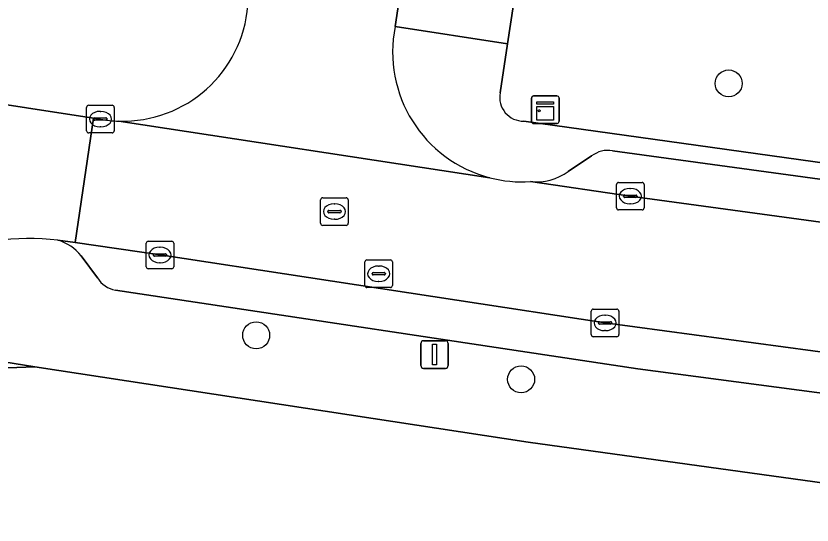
# Model space of a CAD drawing. Extents: x 161483 to 162250, y 379484 to 380833.
# Drawn here: x 162099.84 to 162128.71, y 380505.69 to 380524.14 of the extents above; entities that cross this region are included whole.
import ezdxf

# ---------------------------------------------------------------- set-up
doc = ezdxf.new("R2010")
doc.units = 0
for name, color, linetype in [('IMGEO_Boom', 7, 'Continuous'), ('IMGEO_Erf', 7, 'Continuous'), ('IMGEO_Groenvoorziening', 7, 'Continuous'), ('IMGEO_Kast', 7, 'Continuous'), ('IMGEO_Kolk', 7, 'Continuous'), ('IMGEO_Lichtmast', 7, 'Continuous'), ('IMGEO_Parkeervlak_open', 7, 'Continuous'), ('IMGEO_Rijbaan_lokaal_open', 7, 'Continuous'), ('IMGEO_Rioolput', 7, 'Continuous'), ('IMGEO_Voetpad_open', 7, 'Continuous')]:
    doc.layers.add(name, color=color, linetype=linetype)

msp = doc.modelspace()

# ---------------------------------------------------------------- linework, layer by layer
at = {"layer": 'IMGEO_Boom'}
for centre in [(162125.687, 380521.694), (162108.549, 380512.567), (162118.16, 380510.967)]:
    msp.add_circle(centre, 0.489, dxfattribs=at)
at = {"layer": 'IMGEO_Erf'}
msp.add_lwpolyline([(162168.03, 380499.111), (162167.453, 380500), (162165.862, 380502.378), (162156.14, 380503.627), (162144.782, 380505.117), (162130.733, 380506.991), (162118.411, 380508.688), (162100.515, 380511.428), (162098.546, 380511.345)], dxfattribs=at)
at = {"layer": 'IMGEO_Groenvoorziening'}
for points in [[(162164.208, 380529.798), (162164.318, 380530.68), (162164.549, 380532.541), (162164.659, 380533.422), (162164.888, 380535.264), (162164.998, 380536.145), (162165.275, 380538.37), (162165.166, 380538.388), (162136.489, 380542.998), (162135.924, 380538.962), (162135.493, 380535.894), (162137.203, 380535.639), (162149.365, 380533.826), (162148.178, 380524.899), (162134.092, 380527), (162127.547, 380527.948), (162126.557, 380528.091), (162118.593, 380529.245), (162117.665, 380523.128), (162117.395, 380521.351)], [(162118.259, 380520.326), (162140.342, 380517.24), (162156.577, 380515.157), (162159.593, 380514.786), (162159.696, 380515.646), (162160.793, 380524.803), (162163.546, 380524.481), (162163.635, 380525.195), (162163.88, 380527.024), (162163.991, 380527.966), (162164.208, 380529.798)]]:
    msp.add_lwpolyline(points, dxfattribs=at)
msp.add_arc((162118.248, 380521.193), 0.867, 169.5294, 270.7274, dxfattribs=at)
at = {"layer": 'IMGEO_Kast'}
for p, q in [((162118.611, 380521.241), (162119.452, 380521.241)), ((162119.452, 380521.241), (162118.611, 380521.241)), ((162119.536, 380521.166), (162119.536, 380520.325)), ((162119.536, 380520.325), (162119.536, 380521.166)), ((162118.536, 380520.316), (162118.536, 380521.157)), ((162118.536, 380521.157), (162118.536, 380520.316)), ((162119.461, 380520.241), (162118.62, 380520.241)), ((162118.62, 380520.241), (162119.461, 380520.241))]:
    msp.add_line(p, q, dxfattribs=at)
for points in [[(162118.731, 380521.031), (162119.331, 380521.031), (162119.331, 380520.946), (162118.731, 380520.946), (162118.731, 380521.031)], [(162118.731, 380520.856), (162119.331, 380520.856), (162119.331, 380520.367), (162118.731, 380520.367), (162118.731, 380520.856)]]:
    msp.add_lwpolyline(points, dxfattribs=at)
msp.add_circle((162118.815, 380520.705), 0.0377, dxfattribs=at)
for centre, start, end in [((162118.614, 380521.163), 92.4484, 184.2845), ((162118.614, 380521.163), 92.4484, 184.2845), ((162119.458, 380521.163), 2.4484, 94.2845), ((162119.458, 380521.163), 2.4484, 94.2845), ((162118.614, 380520.319), 182.4484, 274.2845), ((162118.614, 380520.319), 182.4484, 274.2845), ((162119.458, 380520.319), 272.4484, 4.2845), ((162119.458, 380520.319), 272.4484, 4.2845)]:
    msp.add_arc(centre, 0.0779, start, end, dxfattribs=at)
at = {"layer": 'IMGEO_Kolk'}
for p, q in [((162102.474, 380520.901), (162103.326, 380520.901)), ((162102.399, 380519.975), (162102.399, 380520.827)), ((162102.887, 380520.681), (162102.912, 380520.681)), ((162103.4, 380520.827), (162103.4, 380519.975)), ((162102.658, 380520.395), (162102.658, 380520.407)), ((162103.096, 380520.358), (162102.698, 380520.358)), ((162102.701, 380520.444), (162103.099, 380520.444)), ((162103.142, 380520.407), (162103.142, 380520.395)), ((162102.91, 380520.121), (162102.885, 380520.121)), ((162103.326, 380519.901), (162102.474, 380519.901)), ((162121.62, 380517.181), (162121.62, 380518.033)), ((162121.695, 380518.107), (162122.547, 380518.107)), ((162122.621, 380518.033), (162122.621, 380517.181)), ((162122.108, 380517.887), (162122.133, 380517.887)), ((162121.879, 380517.601), (162121.879, 380517.613)), ((162122.317, 380517.564), (162121.919, 380517.564)), ((162121.922, 380517.65), (162122.32, 380517.65)), ((162122.363, 380517.613), (162122.363, 380517.601)), ((162122.131, 380517.327), (162122.106, 380517.327)), ((162122.547, 380517.107), (162121.695, 380517.107)), ((162104.635, 380515.975), (162105.487, 380515.975)), ((162104.56, 380515.049), (162104.56, 380515.901)), ((162105.048, 380515.755), (162105.073, 380515.755)), ((162105.561, 380515.901), (162105.561, 380515.049)), ((162104.819, 380515.469), (162104.819, 380515.481)), ((162105.257, 380515.432), (162104.859, 380515.432)), ((162104.862, 380515.518), (162105.26, 380515.518)), ((162105.303, 380515.481), (162105.303, 380515.469)), ((162105.071, 380515.195), (162105.046, 380515.195)), ((162105.487, 380514.975), (162104.635, 380514.975)), ((162120.704, 380512.588), (162120.704, 380513.44)), ((162120.779, 380513.514), (162121.631, 380513.514)), ((162121.705, 380513.44), (162121.705, 380512.588)), ((162121.192, 380513.294), (162121.217, 380513.294)), ((162120.963, 380513.008), (162120.963, 380513.02)), ((162121.401, 380512.971), (162121.003, 380512.971)), ((162121.006, 380513.057), (162121.404, 380513.057)), ((162121.447, 380513.02), (162121.447, 380513.008)), ((162121.631, 380512.514), (162120.779, 380512.514)), ((162121.215, 380512.734), (162121.19, 380512.734))]:
    msp.add_line(p, q, dxfattribs=at)
for points in [[(162102.474, 380520.901), (162103.326, 380520.901)], [(162102.399, 380519.975), (162102.399, 380520.827)], [(162103.4, 380520.827), (162103.4, 380519.975)], [(162103.326, 380519.901), (162102.474, 380519.901)], [(162121.62, 380517.181), (162121.62, 380518.033)], [(162121.695, 380518.107), (162122.547, 380518.107)], [(162122.621, 380518.033), (162122.621, 380517.181)], [(162122.547, 380517.107), (162121.695, 380517.107)], [(162104.635, 380515.975), (162105.487, 380515.975)], [(162104.56, 380515.049), (162104.56, 380515.901)], [(162105.561, 380515.901), (162105.561, 380515.049)], [(162105.487, 380514.975), (162104.635, 380514.975)], [(162120.704, 380512.588), (162120.704, 380513.44)], [(162120.779, 380513.514), (162121.631, 380513.514)], [(162121.705, 380513.44), (162121.705, 380512.588)], [(162121.631, 380512.514), (162120.779, 380512.514)]]:
    msp.add_lwpolyline(points, dxfattribs=at)
for centre, radius, start, end in [((162102.476, 380520.825), 0.0765, 91.552, 178.448), ((162102.476, 380520.825), 0.0765, 91.552, 178.448), ((162103.324, 380520.825), 0.0765, 1.552, 88.448), ((162103.324, 380520.825), 0.0765, 1.552, 88.448), ((162102.698, 380520.404), 0.0403, 85.8775, 175.7526), ((162102.695, 380520.394), 0.0366, 178.938, 274.7102), ((162103.099, 380520.401), 0.043, 264.8664, 352.4533), ((162103.103, 380520.406), 0.0386, 1.7309, 96.639), ((162102.476, 380519.977), 0.0765, 181.552, 268.448), ((162102.476, 380519.977), 0.0765, 181.552, 268.448), ((162103.324, 380519.977), 0.0765, 271.552, 358.448), ((162103.324, 380519.977), 0.0765, 271.552, 358.448), ((162121.697, 380518.031), 0.0765, 91.552, 178.448), ((162121.697, 380518.031), 0.0765, 91.552, 178.448), ((162122.545, 380518.031), 0.0765, 1.552, 88.448), ((162122.545, 380518.031), 0.0765, 1.552, 88.448), ((162121.919, 380517.61), 0.0403, 85.8775, 175.7526), ((162121.916, 380517.6), 0.0366, 178.938, 274.7102), ((162122.32, 380517.607), 0.043, 264.8664, 352.4533), ((162122.324, 380517.612), 0.0386, 1.7309, 96.639), ((162121.697, 380517.183), 0.0765, 181.552, 268.448), ((162121.697, 380517.183), 0.0765, 181.552, 268.448), ((162122.545, 380517.183), 0.0765, 271.552, 358.448), ((162122.545, 380517.183), 0.0765, 271.552, 358.448), ((162104.637, 380515.899), 0.0765, 91.552, 178.448), ((162104.637, 380515.899), 0.0765, 91.552, 178.448), ((162105.485, 380515.899), 0.0765, 1.552, 88.448), ((162105.485, 380515.899), 0.0765, 1.552, 88.448), ((162104.859, 380515.478), 0.0403, 85.8775, 175.7526), ((162104.856, 380515.468), 0.0366, 178.938, 274.7102), ((162105.26, 380515.475), 0.043, 264.8664, 352.4533), ((162105.264, 380515.48), 0.0386, 1.7309, 96.639), ((162104.637, 380515.051), 0.0765, 181.552, 268.448), ((162104.637, 380515.051), 0.0765, 181.552, 268.448), ((162105.485, 380515.051), 0.0765, 271.552, 358.448), ((162105.485, 380515.051), 0.0765, 271.552, 358.448), ((162120.781, 380513.438), 0.0765, 91.552, 178.448), ((162120.781, 380513.438), 0.0765, 91.552, 178.448), ((162121.629, 380513.438), 0.0765, 1.552, 88.448), ((162121.629, 380513.438), 0.0765, 1.552, 88.448), ((162121.003, 380513.017), 0.0403, 85.8775, 175.7526), ((162121, 380513.007), 0.0366, 178.938, 274.7102), ((162121.404, 380513.014), 0.043, 264.8664, 352.4533), ((162121.408, 380513.019), 0.0386, 1.7309, 96.639), ((162120.781, 380512.59), 0.0765, 181.552, 268.448), ((162120.781, 380512.59), 0.0765, 181.552, 268.448), ((162121.629, 380512.59), 0.0765, 271.552, 358.448), ((162121.629, 380512.59), 0.0765, 271.552, 358.448)]:
    msp.add_arc(centre, radius, start, end, dxfattribs=at)
for centre, major_axis, ratio, start_param, end_param in [((162102.886, 380520.401), (-0.387, 0.002), 0.722429, 4.712389, 7.853982), ((162102.911, 380520.401), (-0.39, 0.002), 0.717154, 1.570796, 4.712389), ((162122.107, 380517.607), (-0.387, 0.002), 0.722429, 4.712389, 7.853982), ((162122.132, 380517.607), (-0.39, 0.002), 0.717154, 1.570796, 4.712389), ((162105.047, 380515.475), (-0.387, 0.002), 0.722429, 4.712389, 7.853982), ((162105.072, 380515.475), (-0.39, 0.002), 0.717154, 1.570796, 4.712389), ((162121.191, 380513.014), (-0.387, 0.002), 0.722429, 4.712389, 7.853982), ((162121.216, 380513.014), (-0.39, 0.002), 0.717154, 1.570796, 4.712389)]:
    msp.add_ellipse(centre, major_axis=major_axis, ratio=ratio, start_param=start_param, end_param=end_param, dxfattribs=at)
at = {"layer": 'IMGEO_Lichtmast'}
for p, q in [((162114.523, 380511.467), (162114.523, 380512.267)), ((162114.523, 380512.267), (162114.523, 380511.467)), ((162114.623, 380512.367), (162115.413, 380512.367)), ((162115.413, 380512.367), (162114.623, 380512.367)), ((162115.513, 380512.267), (162115.513, 380511.467)), ((162115.513, 380511.467), (162115.513, 380512.267)), ((162115.413, 380511.367), (162114.623, 380511.367)), ((162114.623, 380511.367), (162115.413, 380511.367))]:
    msp.add_line(p, q, dxfattribs=at)
msp.add_lwpolyline([(162114.943, 380512.242), (162115.093, 380512.242), (162115.093, 380511.492), (162114.943, 380511.492), (162114.943, 380512.242)], dxfattribs=at)
for centre, start, end in [((162114.623, 380512.267), 90, 180), ((162114.623, 380512.267), 90, 180), ((162115.413, 380512.267), 0, 90), ((162115.413, 380512.267), 360, 90), ((162114.623, 380511.467), 180, 270), ((162114.623, 380511.467), 180, 270), ((162115.413, 380511.467), 270, 0), ((162115.413, 380511.467), 270, 0)]:
    msp.add_arc(centre, 0.1, start, end, dxfattribs=at)
at = {"layer": 'IMGEO_Parkeervlak_open'}
for points in [[(162193.154, 380510.356), (162191.167, 380510.57), (162186.163, 380511.1), (162145.361, 380515.99), (162121.48, 380519.256)], [(162120.715, 380519.065), (162119.871, 380518.504)], [(162118.495, 380518.134), (162122.121, 380517.606), (162145.259, 380514.45), (162185.203, 380509.715), (162186.002, 380509.629), (162191.005, 380509.093), (162195.779, 380508.581)], [(162164.746, 380507.293), (162143.802, 380509.967), (162121.205, 380513.015), (162105.062, 380515.477), (162101.986, 380515.929), (162101.356, 380516.015)], [(162102.204, 380515.448), (162102.791, 380514.643)], [(162103.443, 380514.2), (162122.388, 380511.349), (162162.171, 380506.091)]]:
    msp.add_lwpolyline(points, dxfattribs=at)
for centre, radius, start, end in [((162121.32, 380518.268), 1.001, 80.8299, 127.2073), ((162118.707, 380520.088), 1.966, 263.7986, 306.3025), ((162100.841, 380514.327), 1.765, 39.4356, 73.0284), ((162103.623, 380515.166), 0.983, 212.1577, 259.4541)]:
    msp.add_arc(centre, radius, start, end, dxfattribs=at)
at = {"layer": 'IMGEO_Rijbaan_lokaal_open'}
for points in [[(162113.593, 380523.76), (162114.074, 380526.979), (162116.491, 380542.479), (162118.569, 380555.81)], [(162101.356, 380516.015), (162101.986, 380515.929), (162102.655, 380520.432), (162097.778, 380521.181), (162096.894, 380515.407)], [(162102.899, 380520.399), (162102.655, 380520.432), (162101.986, 380515.929), (162105.062, 380515.477), (162121.205, 380513.015), (162143.802, 380509.967), (162164.746, 380507.293), (162165.428, 380507.206)], [(162103.572, 380520.328), (162117.025, 380518.275)], [(162117.025, 380518.275), (162103.572, 380520.328)], [(162145.259, 380514.45), (162122.121, 380517.606), (162118.495, 380518.134)]]:
    msp.add_lwpolyline(points, dxfattribs=at)
for centre, radius, start, end in [((162103.708, 380524.88), 4.554, 268.291, 355.4746), ((162118.204, 380522.829), 4.704, 168.582, 255.4869), ((162103.712, 380524.88), 4.554, 259.7165, 268.2389), ((162118.2, 380522.79), 4.665, 255.414, 273.6281), ((162100.344, 380506.764), 9.306, 83.7583, 111.7606)]:
    msp.add_arc(centre, radius, start, end, dxfattribs=at)
at = {"layer": 'IMGEO_Rioolput'}
for p, q in [((162110.888, 380516.624), (162110.888, 380517.476)), ((162110.963, 380517.55), (162111.815, 380517.55)), ((162111.889, 380517.476), (162111.889, 380516.624)), ((162111.376, 380517.33), (162111.401, 380517.33)), ((162111.147, 380517.044), (162111.147, 380517.056)), ((162111.585, 380517.007), (162111.187, 380517.007)), ((162111.19, 380517.093), (162111.588, 380517.093)), ((162111.631, 380517.056), (162111.631, 380517.044)), ((162111.815, 380516.55), (162110.963, 380516.55)), ((162111.399, 380516.77), (162111.374, 380516.77)), ((162112.493, 380514.37), (162112.493, 380515.222)), ((162112.568, 380515.296), (162113.42, 380515.296)), ((162113.494, 380515.222), (162113.494, 380514.37)), ((162112.795, 380514.839), (162113.193, 380514.839)), ((162112.981, 380515.076), (162113.006, 380515.076)), ((162112.752, 380514.79), (162112.752, 380514.802)), ((162113.19, 380514.753), (162112.792, 380514.753)), ((162113.236, 380514.802), (162113.236, 380514.79)), ((162113.42, 380514.296), (162112.568, 380514.296)), ((162113.004, 380514.516), (162112.979, 380514.516))]:
    msp.add_line(p, q, dxfattribs=at)
for points in [[(162110.888, 380516.624), (162110.888, 380517.476)], [(162110.963, 380517.55), (162111.815, 380517.55)], [(162111.889, 380517.476), (162111.889, 380516.624)], [(162111.815, 380516.55), (162110.963, 380516.55)], [(162112.493, 380514.37), (162112.493, 380515.222)], [(162112.568, 380515.296), (162113.42, 380515.296)], [(162113.494, 380515.222), (162113.494, 380514.37)], [(162113.42, 380514.296), (162112.568, 380514.296)]]:
    msp.add_lwpolyline(points, dxfattribs=at)
for centre, radius, start, end in [((162110.965, 380517.474), 0.0765, 91.552, 178.448), ((162110.965, 380517.474), 0.0765, 91.552, 178.448), ((162111.813, 380517.474), 0.0765, 1.552, 88.448), ((162111.813, 380517.474), 0.0765, 1.552, 88.448), ((162111.187, 380517.053), 0.0403, 85.8775, 175.7526), ((162111.184, 380517.043), 0.0366, 178.938, 274.7102), ((162111.588, 380517.05), 0.043, 264.8664, 352.4533), ((162111.592, 380517.055), 0.0386, 1.7309, 96.639), ((162110.965, 380516.626), 0.0765, 181.552, 268.448), ((162110.965, 380516.626), 0.0765, 181.552, 268.448), ((162111.813, 380516.626), 0.0765, 271.552, 358.448), ((162111.813, 380516.626), 0.0765, 271.552, 358.448), ((162112.57, 380515.22), 0.0765, 91.552, 178.448), ((162112.57, 380515.22), 0.0765, 91.552, 178.448), ((162113.418, 380515.22), 0.0765, 1.552, 88.448), ((162113.418, 380515.22), 0.0765, 1.552, 88.448), ((162112.792, 380514.799), 0.0403, 85.8775, 175.7526), ((162113.197, 380514.801), 0.0386, 1.7309, 96.639), ((162112.789, 380514.789), 0.0366, 178.938, 274.7102), ((162113.193, 380514.796), 0.043, 264.8664, 352.4533), ((162112.57, 380514.372), 0.0765, 181.552, 268.448), ((162112.57, 380514.372), 0.0765, 181.552, 268.448), ((162113.418, 380514.372), 0.0765, 271.552, 358.448), ((162113.418, 380514.372), 0.0765, 271.552, 358.448)]:
    msp.add_arc(centre, radius, start, end, dxfattribs=at)
for centre, major_axis, ratio, start_param, end_param in [((162111.375, 380517.05), (-0.387, 0.002), 0.722429, 4.712389, 7.853982), ((162111.4, 380517.05), (-0.39, 0.002), 0.717154, 1.570796, 4.712389), ((162112.98, 380514.796), (-0.387, 0.002), 0.722429, 4.712389, 7.853982), ((162113.005, 380514.796), (-0.39, 0.002), 0.717154, 1.570796, 4.712389)]:
    msp.add_ellipse(centre, major_axis=major_axis, ratio=ratio, start_param=start_param, end_param=end_param, dxfattribs=at)
at = {"layer": 'IMGEO_Voetpad_open'}
for points in [[(162116.491, 380542.479), (162114.074, 380526.979), (162113.593, 380523.76), (162117.665, 380523.128), (162118.593, 380529.245), (162120.914, 380544.54)], [(162117.395, 380521.351), (162117.665, 380523.128), (162113.593, 380523.76)], [(162097.552, 380521.216), (162097.778, 380521.181), (162102.655, 380520.432), (162102.899, 380520.399)], [(162196.998, 380510.509), (162184.522, 380511.837), (162172.993, 380513.153), (162171.412, 380513.334), (162171.016, 380513.382), (162159.593, 380514.786), (162156.577, 380515.157), (162140.342, 380517.24), (162118.259, 380520.326)], [(162121.48, 380519.256), (162145.361, 380515.99), (162186.163, 380511.1), (162191.167, 380510.57), (162193.154, 380510.356)], [(162119.871, 380518.504), (162120.715, 380519.065)], [(162102.791, 380514.643), (162102.204, 380515.448)], [(162122.388, 380511.349), (162103.443, 380514.2)], [(162098.546, 380511.345), (162100.515, 380511.428), (162093.908, 380512.483)], [(162093.908, 380512.483), (162100.515, 380511.428), (162118.411, 380508.688), (162130.733, 380506.991), (162144.782, 380505.117), (162156.14, 380503.627), (162165.862, 380502.378), (162171.2, 380500.387)], [(162162.171, 380506.091), (162122.388, 380511.349)]]:
    msp.add_lwpolyline(points, dxfattribs=at)
for centre, radius, start, end in [((162103.708, 380524.88), 4.554, 268.291, 355.4746), ((162118.204, 380522.829), 4.704, 168.582, 255.4869), ((162118.248, 380521.193), 0.867, 169.5294, 270.7274), ((162103.712, 380524.88), 4.554, 259.7165, 268.2389), ((162121.32, 380518.268), 1.001, 80.8299, 127.2073), ((162118.707, 380520.088), 1.966, 263.7986, 306.3025), ((162118.2, 380522.79), 4.665, 255.414, 273.6281), ((162100.344, 380506.764), 9.306, 83.7583, 111.7606), ((162100.841, 380514.327), 1.765, 39.4356, 73.0284), ((162103.623, 380515.166), 0.983, 212.1577, 259.4541)]:
    msp.add_arc(centre, radius, start, end, dxfattribs=at)

doc.saveas('drawing.dxf')
